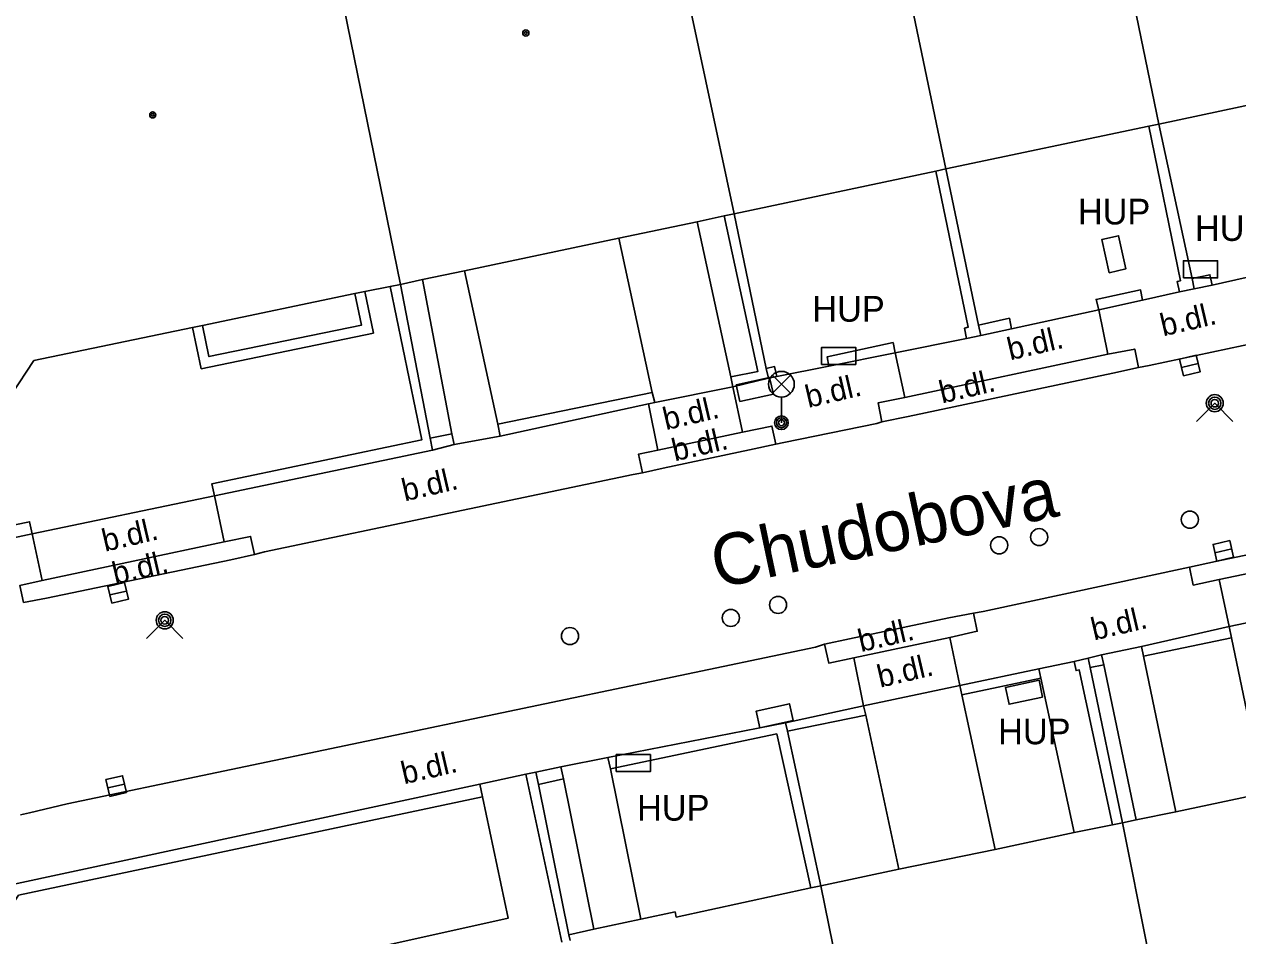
# Model space of a CAD drawing. Extents: x -596229 to -595156, y -1161237 to -1159376.
# Drawn here: x -595797.54 to -595762.08, y -1161008.52 to -1160981.9 of the extents above; entities that cross this region are included whole.
import ezdxf

# ---------------------------------------------------------------- set-up
doc = ezdxf.new("R2010")
doc.units = 0
for name, color, linetype in [('Level 24', 7, 'Continuous'), ('Level 27', 7, 'Continuous'), ('Level 28', 7, 'Continuous'), ('Level 31', 7, 'Continuous'), ('Level 33', 7, 'Continuous'), ('Level 39', 7, 'Continuous'), ('Nazvy ulic', 7, 'Continuous'), ('plynovod - povrch.  znaky - PRIS skut. velikost', 7, 'Continuous'), ('TM - budovy zdene_ betonove - VP', 7, 'Continuous'), ('TM - komunikace - VP', 7, 'Continuous'), ('TM - letecke snimky - pomocna linie', 7, 'Continuous'), ('TM - plot drateny_ kovovy - VP', 7, 'Continuous'), ('TM - podezdivka plotu - VP', 7, 'Continuous'), ('TM - popis objektu', 7, 'Continuous'), ('TM - popis povrchu', 7, 'Continuous'), ('TM - rozhrani mezi zpev. plochami mezi sebou - VP', 7, 'Continuous'), ('TM - rozhrani ploch obecne - VP', 7, 'Continuous'), ('TM - vjezd na pozemek', 7, 'Continuous')]:
    doc.layers.add(name, color=color, linetype=linetype)

msp = doc.modelspace()

# ---------------------------------------------------------------- linework, layer by layer
at = {"layer": 'Level 24'}
for points in [[(-595763.668, -1160989.309), (-595762.668, -1160989.309), (-595762.668, -1160988.809), (-595763.668, -1160988.809)], [(-595774.238, -1160991.839), (-595773.238, -1160991.839), (-595773.238, -1160991.339), (-595774.238, -1160991.339)], [(-595776.624, -1160992.923), (-595775.648, -1160992.705), (-595775.756, -1160992.217), (-595776.732, -1160992.435)], [(-595776.044, -1161002.453), (-595775.068, -1161002.235), (-595775.176, -1161001.747), (-595776.152, -1161001.965)], [(-595780.238, -1161003.729), (-595779.238, -1161003.729), (-595779.238, -1161003.229), (-595780.238, -1161003.229)]]:
    msp.add_lwpolyline(points, close=True, dxfattribs=at)
at = {"layer": 'Level 27'}
for p, q in [((-595763.724, -1160991.926), (-595763.236, -1160991.814)), ((-595762.744, -1160997.336), (-595762.256, -1160997.224)), ((-595795.034, -1160998.566), (-595794.546, -1160998.454)), ((-595795.094, -1161004.206), (-595794.606, -1161004.094))]:
    msp.add_line(p, q, dxfattribs=at)
for points in [[(-595763.667, -1160992.17), (-595763.18, -1160992.057), (-595763.293, -1160991.57), (-595763.78, -1160991.683)], [(-595762.687, -1160997.58), (-595762.2, -1160997.467), (-595762.313, -1160996.98), (-595762.8, -1160997.093)], [(-595794.977, -1160998.81), (-595794.49, -1160998.697), (-595794.603, -1160998.21), (-595795.09, -1160998.323)], [(-595795.037, -1161004.45), (-595794.55, -1161004.337), (-595794.663, -1161003.85), (-595795.15, -1161003.963)]]:
    msp.add_lwpolyline(points, close=True, dxfattribs=at)
at = {"layer": 'Level 28'}
for centre in [(-595763.48, -1160996.37), (-595767.88, -1160996.88), (-595769.05, -1160997.12), (-595775.51, -1160998.86), (-595776.89, -1160999.24), (-595781.59, -1160999.77)]:
    msp.add_circle(centre, 0.25, dxfattribs=at)
at = {"layer": 'Level 31'}
for points in [[(-595763.28, -1160993.5), (-595762.75, -1160992.97), (-595762.22, -1160993.5)], [(-595793.96, -1160999.84), (-595793.43, -1160999.31), (-595792.9, -1160999.84)]]:
    msp.add_lwpolyline(points, dxfattribs=at)
for centre, radius in [((-595762.75, -1160992.97), 0.25), ((-595762.75, -1160992.97), 0.18), ((-595762.75, -1160992.97), 0.11), ((-595793.43, -1160999.31), 0.25), ((-595793.43, -1160999.31), 0.18), ((-595793.43, -1160999.31), 0.11)]:
    msp.add_circle(centre, radius, dxfattribs=at)
at = {"layer": 'Level 33'}
for p, q in [((-595775.675, -1160992.68), (-595775.145, -1160992.15)), ((-595775.675, -1160992.15), (-595775.145, -1160992.68)), ((-595775.41, -1160992.79), (-595775.41, -1160993.54))]:
    msp.add_line(p, q, dxfattribs=at)
for centre, radius in [((-595775.41, -1160992.415), 0.375), ((-595775.41, -1160993.54), 0.2), ((-595775.41, -1160993.54), 0.145), ((-595775.41, -1160993.54), 0.0876)]:
    msp.add_circle(centre, radius, dxfattribs=at)
at = {"layer": 'Level 39'}
for centre, radius in [((-595782.88, -1160982.16), 0.09), ((-595782.88, -1160982.16), 0.0398), ((-595793.78, -1160984.55), 0.09), ((-595793.78, -1160984.55), 0.0398)]:
    msp.add_circle(centre, radius, dxfattribs=at)
at = {"layer": 'plynovod - povrch.  znaky - PRIS skut. velikost'}
for points in [[(-595765.84, -1160989.16), (-595766.05, -1160988.19), (-595765.56, -1160988.08), (-595765.35, -1160989.05), (-595765.84, -1160989.16)], [(-595767.78, -1161001.55), (-595768.76, -1161001.76), (-595768.86, -1161001.27), (-595767.88, -1161001.06), (-595767.78, -1161001.55)]]:
    msp.add_lwpolyline(points, dxfattribs=at)
at = {"layer": 'TM - budovy zdene_ betonove - VP'}
for points in [[(-595764.38, -1160984.82), (-595766.8, -1160973.1)], [(-595770.61, -1160986.13), (-595773.04, -1160974.46)], [(-595776.79, -1160987.44), (-595779.28, -1160975.81)], [(-595786.54, -1160989.5), (-595788.29, -1160980.96)], [(-595758.44, -1160983.56), (-595764.38, -1160984.82)], [(-595764.68, -1160984.88), (-595770.61, -1160986.13)], [(-595764.38, -1160984.82), (-595764.68, -1160984.88)], [(-595770.9, -1160986.19), (-595776.79, -1160987.44)], [(-595770.61, -1160986.13), (-595770.9, -1160986.19)], [(-595777.08, -1160987.5), (-595777.87, -1160987.67)], [(-595776.79, -1160987.44), (-595777.08, -1160987.5)], [(-595777.87, -1160987.67), (-595780.16, -1160988.15)], [(-595780.16, -1160988.15), (-595784.67, -1160989.1)], [(-595785.9, -1160989.36), (-595786.54, -1160989.5)], [(-595784.67, -1160989.1), (-595785.9, -1160989.36)], [(-595787.58, -1160989.71), (-595787.88, -1160989.77)], [(-595786.84, -1160989.56), (-595787.58, -1160989.71)], [(-595786.54, -1160989.5), (-595786.84, -1160989.56)], [(-595787.88, -1160989.77), (-595792.33, -1160990.7)], [(-595792.62, -1160990.76), (-595797.26, -1160991.72)], [(-595792.33, -1160990.7), (-595792.62, -1160990.76)], [(-595797.26, -1160991.72), (-595797.91, -1160992.72)], [(-595763.89, -1161004.9), (-595761.32, -1161004.36)], [(-595765.05, -1161005.14), (-595763.89, -1161004.9)], [(-595766.86, -1161005.51), (-595765.74, -1161005.28)], [(-595765.74, -1161005.28), (-595765.45, -1161005.22)], [(-595765.45, -1161005.22), (-595765.05, -1161005.14)], [(-595765.45, -1161005.22), (-595763.25, -1161016.2)], [(-595769.17, -1161006), (-595766.86, -1161005.51)], [(-595771.98, -1161006.58), (-595769.17, -1161006)], [(-595774.26, -1161007.06), (-595771.98, -1161006.58)], [(-595778.49, -1161007.98), (-595774.55, -1161007.12)], [(-595774.55, -1161007.12), (-595774.26, -1161007.06)], [(-595772.18, -1161017.3), (-595774.26, -1161007.06)], [(-595779.52, -1161008.04), (-595778.52, -1161007.82)], [(-595778.52, -1161007.82), (-595778.49, -1161007.98)], [(-595780.89, -1161008.33), (-595779.52, -1161008.04)], [(-595781.62, -1161008.49), (-595780.89, -1161008.33)], [(-595781.62, -1161008.49), (-595781.58, -1161008.66)]]:
    msp.add_lwpolyline(points, dxfattribs=at)
at = {"layer": 'TM - komunikace - VP'}
for points in [[(-595764.98, -1160991.93), (-595764.67, -1160991.87), (-595761.46, -1160991.19), (-595761.17, -1160991.12)], [(-595772.48, -1160993.51), (-595771.71, -1160993.36), (-595765.73, -1160992.09), (-595764.98, -1160991.93)], [(-595775.58, -1160994.17), (-595775.34, -1160994.12), (-595772.62, -1160993.56), (-595772.48, -1160993.51)], [(-595779.47, -1160995), (-595778.87, -1160994.87), (-595776.34, -1160994.33), (-595775.58, -1160994.17)], [(-595790.81, -1160997.39), (-595790.52, -1160997.31), (-595779.74, -1160995.05), (-595779.47, -1160995)], [(-595763.49, -1160997.76), (-595762.73, -1160997.59), (-595759.14, -1160996.84)], [(-595797.56, -1160998.79), (-595796.89, -1160998.66), (-595791.5, -1160997.54), (-595790.81, -1160997.39)], [(-595769.8, -1160999.1), (-595769.52, -1160999.05), (-595763.49, -1160997.76)], [(-595774.15, -1161000.01), (-595773.42, -1160999.85), (-595770.52, -1160999.24), (-595769.8, -1160999.1)], [(-595797.65, -1161004.99), (-595797.38, -1161004.93), (-595796.28, -1161004.67), (-595774.42, -1161000.09), (-595774.15, -1161000.01)]]:
    msp.add_lwpolyline(points, dxfattribs=at)
at = {"layer": 'TM - letecke snimky - pomocna linie'}
for points in [[(-595776.89, -1160992.2), (-595777.87, -1160987.67)], [(-595779.19, -1160992.66), (-595780.16, -1160988.15)], [(-595785.04, -1160993.86), (-595785.9, -1160989.36)], [(-595783.7, -1160993.58), (-595784.67, -1160989.1)], [(-595762.26, -1160999.82), (-595761.32, -1161004.36)], [(-595764.83, -1161000.36), (-595763.89, -1161004.9)], [(-595765.99, -1161000.61), (-595765.05, -1161005.14)], [(-595767.83, -1161001), (-595766.86, -1161005.51)], [(-595770.14, -1161001.49), (-595769.17, -1161006)], [(-595772.95, -1161002.08), (-595771.98, -1161006.58)], [(-595781.78, -1161003.94), (-595780.89, -1161008.33)], [(-595780.41, -1161003.65), (-595779.52, -1161008.04)], [(-595784.15, -1161004.46), (-595783.4, -1161008.01), (-595794.08, -1161010.38)]]:
    msp.add_lwpolyline(points, dxfattribs=at)
at = {"layer": 'TM - plot drateny_ kovovy - VP'}
for points in [[(-595764.68, -1160984.88), (-595763.75, -1160989.4)], [(-595770.9, -1160986.19), (-595769.96, -1160990.75), (-595770.06, -1160990.78), (-595770, -1160991.08)], [(-595777.08, -1160987.5), (-595776.1, -1160992.04), (-595776.89, -1160992.2)], [(-595763.75, -1160989.4), (-595763.85, -1160989.42), (-595763.78, -1160989.72)], [(-595762.83, -1160989.52), (-595762.89, -1160989.22), (-595763.41, -1160989.33)], [(-595786.84, -1160989.56), (-595785.92, -1160994.04), (-595792.05, -1160995.32), (-595791.98, -1160995.67)], [(-595764.86, -1160989.96), (-595764.92, -1160989.66), (-595766.22, -1160989.94), (-595766.14, -1160990.24)], [(-595768.69, -1160990.8), (-595768.75, -1160990.49), (-595769.65, -1160990.69)], [(-595772.09, -1160991.5), (-595772.15, -1160991.2), (-595774.08, -1160991.62), (-595774.03, -1160991.89)], [(-595776.89, -1160992.2), (-595776.83, -1160992.49)], [(-595775.55, -1160992.19), (-595775.61, -1160991.9), (-595775.86, -1160991.96)], [(-595779.19, -1160992.66), (-595783.7, -1160993.58)], [(-595779.11, -1160992.95), (-595779.19, -1160992.66)], [(-595783.7, -1160993.58), (-595783.63, -1160993.93)], [(-595785.04, -1160993.86), (-595785.68, -1160993.99)], [(-595784.97, -1160994.18), (-595785.04, -1160993.86)], [(-595797.3, -1160996.78), (-595797.38, -1160996.43), (-595800.01, -1160996.97), (-595800.49, -1160996.63)], [(-595762.26, -1160999.82), (-595762.33, -1160999.49)], [(-595764.83, -1161000.36), (-595762.26, -1160999.82)], [(-595765.99, -1161000.61), (-595766.06, -1161000.32)], [(-595764.89, -1161000.07), (-595764.83, -1161000.36)], [(-595767.83, -1161001), (-595767.89, -1161000.73)], [(-595766.86, -1161000.51), (-595766.8, -1161000.78), (-595766.71, -1161000.76), (-595765.74, -1161005.28)], [(-595766.39, -1161000.69), (-595765.99, -1161000.61)], [(-595770.14, -1161001.49), (-595767.83, -1161001)], [(-595770.2, -1161001.21), (-595770.14, -1161001.49)], [(-595772.95, -1161002.08), (-595773.01, -1161001.81)], [(-595775.23, -1161002.55), (-595772.95, -1161002.08)], [(-595780.41, -1161003.65), (-595775.55, -1161002.62)], [(-595775.55, -1161002.62), (-595774.55, -1161007.12)], [(-595780.48, -1161003.32), (-595780.41, -1161003.65)], [(-595782.88, -1161003.8), (-595781.83, -1161008.71)], [(-595782.51, -1161004.1), (-595781.78, -1161003.94)], [(-595781.78, -1161003.94), (-595781.86, -1161003.59)], [(-595784.15, -1161004.46), (-595784.22, -1161004.09)], [(-595797.09, -1161023.85), (-595799.74, -1161010.48), (-595797.7, -1161007.34), (-595784.15, -1161004.46)]]:
    msp.add_lwpolyline(points, dxfattribs=at)
at = {"layer": 'TM - podezdivka plotu - VP'}
for points in [[(-595763.41, -1160989.33), (-595764.38, -1160984.82)], [(-595769.65, -1160990.69), (-595770.61, -1160986.13)], [(-595775.86, -1160991.96), (-595776.79, -1160987.44)], [(-595763.35, -1160989.63), (-595763.41, -1160989.33)], [(-595785.68, -1160993.99), (-595786.54, -1160989.5)], [(-595763.35, -1160989.63), (-595763.78, -1160989.72)], [(-595762.83, -1160989.52), (-595763.35, -1160989.63)], [(-595764.86, -1160989.96), (-595766.14, -1160990.24)], [(-595769.59, -1160990.99), (-595769.65, -1160990.69)], [(-595768.69, -1160990.8), (-595769.59, -1160990.99)], [(-595769.59, -1160990.99), (-595770, -1160991.08)], [(-595772.09, -1160991.5), (-595774.03, -1160991.89)], [(-595775.79, -1160992.24), (-595776.83, -1160992.49)], [(-595775.79, -1160992.24), (-595775.86, -1160991.96)], [(-595775.55, -1160992.19), (-595775.79, -1160992.24)], [(-595779.11, -1160992.95), (-595779.3, -1160992.99)], [(-595779.3, -1160992.99), (-595783.63, -1160993.93)], [(-595785.61, -1160994.34), (-595785.68, -1160993.99)], [(-595785.61, -1160994.34), (-595791.98, -1160995.67)], [(-595784.97, -1160994.18), (-595785.61, -1160994.34)], [(-595797.3, -1160996.78), (-595800.09, -1160997.38), (-595800.15, -1160997.34)], [(-595764.89, -1161000.07), (-595762.33, -1160999.49)], [(-595766.45, -1161000.42), (-595766.06, -1161000.32)], [(-595770.2, -1161001.21), (-595767.89, -1161000.73)], [(-595766.86, -1161000.51), (-595766.45, -1161000.42)], [(-595766.45, -1161000.42), (-595766.39, -1161000.69)], [(-595766.39, -1161000.69), (-595765.45, -1161005.22)], [(-595775.29, -1161002.3), (-595773.01, -1161001.81)], [(-595780.48, -1161003.32), (-595775.29, -1161002.3)], [(-595775.23, -1161002.55), (-595775.29, -1161002.3)], [(-595774.26, -1161007.06), (-595775.23, -1161002.55)], [(-595782.88, -1161003.8), (-595782.59, -1161003.74)], [(-595782.59, -1161003.74), (-595781.86, -1161003.59)], [(-595782.59, -1161003.74), (-595782.51, -1161004.1)], [(-595797.88, -1161007.02), (-595784.22, -1161004.09)], [(-595782.51, -1161004.1), (-595781.62, -1161008.49)]]:
    msp.add_lwpolyline(points, dxfattribs=at)
at = {"layer": 'TM - rozhrani mezi zpev. plochami mezi sebou - VP'}
for points in [[(-595791.98, -1160995.67), (-595791.69, -1160997.02)], [(-595797.3, -1160996.78), (-595797.01, -1160998.15)], [(-595797.01, -1160998.15), (-595791.69, -1160997.02)], [(-595791.69, -1160997.02), (-595790.92, -1160996.86), (-595790.81, -1160997.39)], [(-595797.01, -1160998.15), (-595797.66, -1160998.29), (-595797.56, -1160998.79)]]:
    msp.add_lwpolyline(points, dxfattribs=at)
at = {"layer": 'TM - rozhrani ploch obecne - VP'}
for points in [[(-595787.58, -1160989.71), (-595787.33, -1160990.92)], [(-595792.33, -1160990.7), (-595792.14, -1160991.61), (-595787.68, -1160990.69), (-595787.88, -1160989.77)], [(-595765.87, -1160991.54), (-595766.14, -1160990.24)], [(-595792.37, -1160991.97), (-595792.62, -1160990.76)], [(-595787.33, -1160990.92), (-595792.37, -1160991.97)], [(-595771.81, -1160992.8), (-595772.09, -1160991.5)], [(-595765.87, -1160991.54), (-595765.09, -1160991.39), (-595764.98, -1160991.93)], [(-595771.81, -1160992.8), (-595765.87, -1160991.54)], [(-595776.55, -1160993.82), (-595776.83, -1160992.49)], [(-595772.48, -1160993.51), (-595772.59, -1160992.96), (-595771.81, -1160992.8)], [(-595779.3, -1160992.99), (-595779.02, -1160994.34)], [(-595776.55, -1160993.82), (-595775.69, -1160993.64), (-595775.58, -1160994.17)], [(-595779.02, -1160994.34), (-595776.55, -1160993.82)], [(-595779.02, -1160994.34), (-595779.59, -1160994.46), (-595779.47, -1160995)], [(-595759.68, -1160997.5), (-595762.62, -1160998.12)], [(-595762.62, -1160998.12), (-595763.38, -1160998.28), (-595763.49, -1160997.76)], [(-595762.62, -1160998.12), (-595762.33, -1160999.49)], [(-595769.8, -1160999.1), (-595769.69, -1160999.63), (-595770.49, -1160999.81)], [(-595773.3, -1161000.41), (-595774.03, -1161000.56), (-595774.15, -1161000.01)], [(-595770.49, -1160999.81), (-595773.3, -1161000.41)], [(-595770.49, -1160999.81), (-595770.2, -1161001.21)], [(-595773.3, -1161000.41), (-595773.01, -1161001.81)]]:
    msp.add_lwpolyline(points, dxfattribs=at)
at = {"layer": 'TM - vjezd na pozemek'}
for points in [[(-595762.83, -1160989.52), (-595761.83, -1160989.3)], [(-595764.86, -1160989.96), (-595763.78, -1160989.72)], [(-595768.69, -1160990.8), (-595766.14, -1160990.24)], [(-595772.09, -1160991.5), (-595770, -1160991.08)], [(-595775.55, -1160992.19), (-595774.03, -1160991.89)], [(-595779.11, -1160992.95), (-595776.83, -1160992.49)], [(-595784.97, -1160994.18), (-595783.63, -1160993.93)], [(-595797.3, -1160996.78), (-595791.98, -1160995.67)], [(-595759.39, -1160998.88), (-595762.33, -1160999.49)], [(-595764.89, -1161000.07), (-595766.06, -1161000.32)], [(-595766.86, -1161000.51), (-595767.89, -1161000.73)], [(-595770.2, -1161001.21), (-595773.01, -1161001.81)], [(-595780.48, -1161003.32), (-595781.86, -1161003.59)], [(-595782.88, -1161003.8), (-595784.22, -1161004.09)]]:
    msp.add_lwpolyline(points, dxfattribs=at)

# ---------------------------------------------------------------- texts
at = {"layer": 'Nazvy ulic'}
msp.add_text('Chudobova', height=1.5, rotation=11.9596, dxfattribs=at).set_placement((-595777.288, -1160998.383))
at = {"layer": 'TM - popis objektu'}
for p in [(-595766.75, -1160987.75), (-595763.33, -1160988.23), (-595774.51, -1160990.59), (-595769.08, -1161002.93), (-595779.63, -1161005.16)]:
    msp.add_text('HUP', height=0.75, dxfattribs=at).set_placement(p)
at = {"layer": 'TM - popis povrchu'}
for p in [(-595764.26, -1160991.02), (-595768.73, -1160991.72), (-595774.63, -1160993.11), (-595770.72, -1160992.98), (-595778.79, -1160993.76), (-595778.53, -1160994.67), (-595786.42, -1160995.84), (-595795.18, -1160997.31), (-595794.88, -1160998.27), (-595766.28, -1160999.9), (-595773.09, -1161000.24), (-595772.53, -1161001.28), (-595786.44, -1161004.1)]:
    msp.add_text('b.dl.', height=0.65, rotation=13.11, dxfattribs=at).set_placement(p)

doc.saveas('drawing.dxf')
